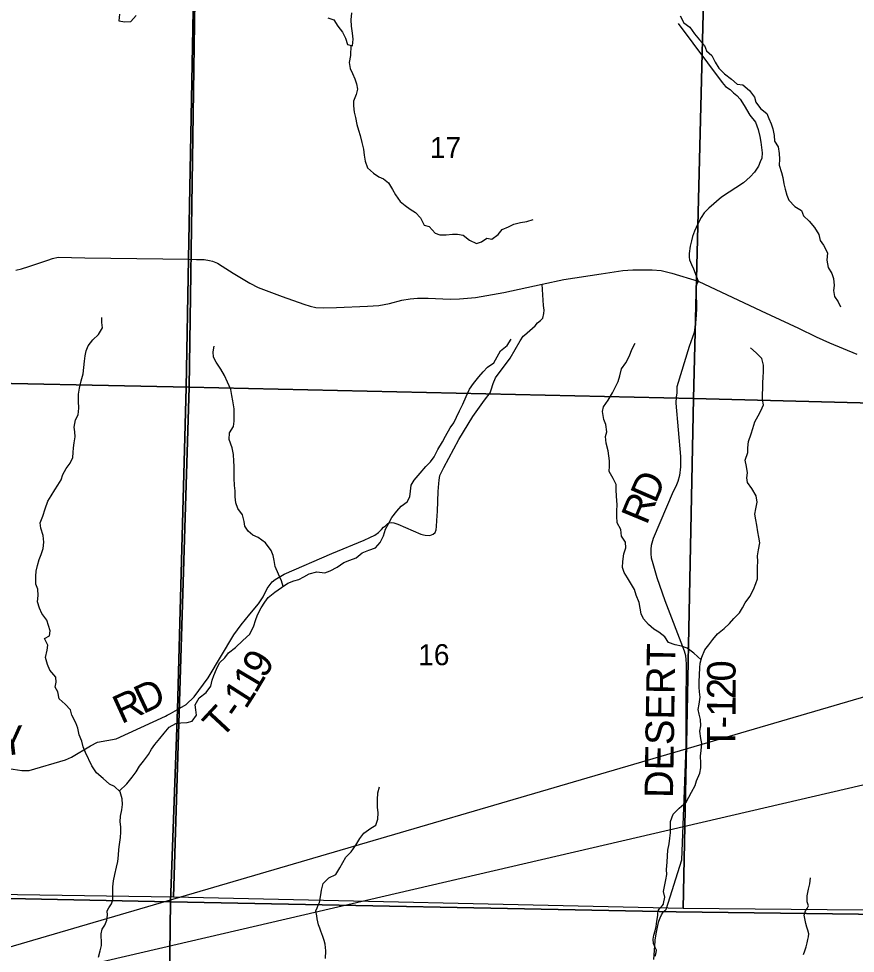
# Model space of a CAD drawing. Extents: x -7.1 to 34, y 0 to 22.
# Drawn here: x 6.409 to 8.077, y 17.646 to 19.508 of the extents above; entities that cross this region are included whole.
import ezdxf

# ---------------------------------------------------------------- set-up
doc = ezdxf.new("R2010")
doc.units = 0
for name, color, linetype in [('GM_X_Major_Lake', 7, 'Continuous'), ('GM_X_Minor_River', 7, 'Continuous'), ('GM_X_Section', 7, 'Continuous'), ('GM_X_Section_Text', 7, 'Continuous'), ('GM_X_State_Route', 7, 'Continuous'), ('GM_X_Township_Road', 7, 'Continuous'), ('GM_X_Township_Road_Text', 7, 'Continuous'), ('SH_Cut_Line', 7, 'Continuous'), ('SH_Text', 7, 'Continuous')]:
    doc.layers.add(name, color=color, linetype=linetype)

msp = doc.modelspace()

# ---------------------------------------------------------------- linework, layer by layer
at = {"layer": 'GM_X_Major_Lake'}
for points in [[(7.0252, 19.5101), (7.0375, 19.5057), (7.0453, 19.4933), (7.055, 19.4813), (7.0609, 19.4693), (7.0645, 19.4568), (7.0744, 19.4544), (7.0757, 19.4673), (7.0744, 19.4794), (7.073, 19.493), (7.0721, 19.5059), (7.0733, 19.5196)], [(6.6104, 19.5172), (6.6087, 19.5042), (6.6205, 19.5018), (6.6327, 19.5024), (6.6435, 19.5143)]]:
    msp.add_lwpolyline(points, dxfattribs=at)
at = {"layer": 'GM_X_Minor_River'}
for points in [[(7.7281, 19.5137), (7.7354, 19.5001), (7.7473, 19.4911), (7.7565, 19.4779), (7.7669, 19.4662), (7.7765, 19.4545), (7.7807, 19.4443), (7.7911, 19.4349), (7.798, 19.4217), (7.8053, 19.4093), (7.8164, 19.3983), (7.8302, 19.3878), (7.8417, 19.3777), (7.8531, 19.3763), (7.8661, 19.3654), (7.8765, 19.3518), (7.8792, 19.3416), (7.8885, 19.3292), (7.9011, 19.3194), (7.905, 19.3092), (7.9092, 19.299), (7.9127, 19.2884), (7.9155, 19.2755), (7.9164, 19.2641), (7.9237, 19.2528), (7.9257, 19.2395), (7.9258, 19.2285), (7.9255, 19.2164), (7.9298, 19.202), (7.9329, 19.1918), (7.935, 19.1789), (7.9377, 19.1683), (7.9405, 19.1566), (7.9447, 19.1464), (7.9566, 19.1339), (7.97, 19.1257), (7.9739, 19.1151), (7.9854, 19.105), (7.9957, 19.0922), (8.0042, 19.0782), (8.007, 19.0664), (8.0139, 19.0566), (8.0216, 19.0415), (8.0206, 19.0271), (8.0234, 19.0127), (8.0307, 19.0002), (8.0338, 18.9904), (8.0354, 18.9767), (8.0336, 18.9665), (8.0356, 18.9544), (8.0429, 18.9438), (8.0476, 18.934)], [(7.0714, 19.4551), (7.0705, 19.4347), (7.0683, 19.4207), (7.07, 19.4089), (7.0746, 19.3991), (7.0796, 19.3885), (7.0828, 19.3783), (7.0844, 19.3677), (7.0818, 19.3571), (7.0766, 19.3441), (7.0767, 19.3346), (7.0783, 19.3221), (7.0807, 19.3111), (7.0835, 19.2975), (7.0866, 19.2861), (7.0901, 19.2752), (7.0933, 19.2615), (7.0968, 19.2483), (7.0977, 19.2361), (7.0997, 19.224), (7.1047, 19.2112), (7.1166, 19.2003), (7.1269, 19.1931), (7.1364, 19.1891), (7.1464, 19.1812), (7.1541, 19.168), (7.1603, 19.157), (7.1699, 19.1442), (7.1794, 19.1359), (7.1898, 19.1284), (7.2001, 19.1217), (7.21, 19.1111), (7.2174, 19.0968), (7.2273, 19.0938), (7.2392, 19.081), (7.2487, 19.0773), (7.2612, 19.0774), (7.2741, 19.0787), (7.284, 19.0788), (7.295, 19.077), (7.3077, 19.0668), (7.3221, 19.0605), (7.332, 19.0636), (7.3422, 19.0709), (7.3525, 19.0687), (7.3653, 19.0783), (7.3732, 19.0883), (7.3857, 19.0933), (7.3963, 19.0987), (7.4095, 19.1022), (7.4224, 19.1043), (7.4346, 19.1082)], [(6.5965, 17.7524), (6.5968, 17.7779), (6.5978, 17.79), (6.6011, 17.803), (6.6044, 17.8174), (6.607, 17.8284), (6.6084, 17.8414), (6.609, 17.8528), (6.6101, 17.8623), (6.6123, 17.8767), (6.6129, 17.8874), (6.6125, 17.898), (6.6116, 17.9075), (6.6123, 17.9189), (6.6148, 17.9314), (6.6159, 17.9421), (6.6154, 17.9538), (6.6111, 17.9675), (6.6004, 17.978), (6.5901, 17.9828), (6.5775, 17.9941), (6.5645, 18.0054), (6.5552, 18.019), (6.5421, 18.0462), (6.5374, 18.0572), (6.5351, 18.0686), (6.5297, 18.081), (6.5269, 18.0947), (6.523, 18.1049), (6.5153, 18.12), (6.5122, 18.1306), (6.5018, 18.1419), (6.4899, 18.1528), (6.4872, 18.1665), (6.4818, 18.1763), (6.4836, 18.1858), (6.4831, 18.1957), (6.4712, 18.21), (6.4662, 18.221), (6.4627, 18.235), (6.4656, 18.2498), (6.467, 18.2601), (6.4608, 18.2733), (6.4707, 18.2783), (6.4721, 18.2882), (6.4686, 18.2992), (6.4655, 18.3094), (6.4551, 18.3226), (6.4504, 18.3332), (6.4465, 18.3461), (6.448, 18.3586), (6.4475, 18.3712), (6.4432, 18.3814), (6.4431, 18.3973), (6.4441, 18.4072), (6.4463, 18.4186), (6.45, 18.4304), (6.4537, 18.4403), (6.4578, 18.4521), (6.4592, 18.465), (6.458, 18.4783), (6.4529, 18.4931), (6.4517, 18.5033), (6.4569, 18.5167), (6.4621, 18.5315), (6.4669, 18.5467), (6.4736, 18.5574), (6.4811, 18.5692), (6.4871, 18.5788), (6.4935, 18.5891), (6.4972, 18.6001), (6.5036, 18.6116), (6.5115, 18.6223), (6.5167, 18.6337), (6.5177, 18.6436), (6.5184, 18.6531), (6.5199, 18.663), (6.5217, 18.6751), (6.5212, 18.6846), (6.5196, 18.6945), (6.5221, 18.7085), (6.5274, 18.7188), (6.5288, 18.7318), (6.5283, 18.7458), (6.5285, 18.7602), (6.53, 18.7716), (6.5336, 18.7865), (6.5373, 18.8005), (6.5387, 18.8134), (6.5401, 18.826), (6.5419, 18.8366), (6.5434, 18.8461), (6.5475, 18.856), (6.5569, 18.8683), (6.5682, 18.879), (6.576, 18.892), (6.5748, 18.9026), (6.5751, 18.9128)], [(6.6094, 17.9691), (6.6247, 17.9835), (6.6352, 17.9965), (6.6431, 18.0076), (6.6498, 18.0187), (6.6577, 18.0286), (6.6679, 18.042), (6.6738, 18.0523), (6.6802, 18.0618), (6.6904, 18.0737), (6.6994, 18.0844), (6.7088, 18.0966), (6.7224, 18.104), (6.7327, 18.1048), (6.7448, 18.1057), (6.755, 18.1084), (6.7637, 18.1206), (6.7625, 18.1309), (6.7609, 18.1407), (6.7691, 18.1545), (6.7831, 18.1656), (6.7921, 18.1778), (6.795, 18.19), (6.7983, 18.1995), (6.8032, 18.2121), (6.8095, 18.2247), (6.8201, 18.2346), (6.8276, 18.2442), (6.8412, 18.255), (6.8563, 18.2691), (6.8702, 18.2818), (6.8777, 18.2982), (6.8814, 18.3088), (6.8855, 18.3199), (6.8926, 18.334), (6.8997, 18.3454), (6.9064, 18.355), (6.92, 18.3657), (6.9329, 18.3746), (6.9457, 18.3831), (6.9578, 18.3877), (6.9677, 18.3905), (6.9779, 18.3959), (6.9881, 18.402), (7.0033, 18.4059), (7.0196, 18.4038), (7.0302, 18.4077), (7.0438, 18.4154), (7.0574, 18.4243), (7.0695, 18.4289), (7.082, 18.4336), (7.0941, 18.4439), (7.1074, 18.449), (7.1202, 18.454), (7.13, 18.4644), (7.1364, 18.4777), (7.1404, 18.4907), (7.1464, 18.5013), (7.1528, 18.5143), (7.1633, 18.5266), (7.1716, 18.5365), (7.184, 18.5457), (7.1889, 18.5556), (7.19, 18.5666), (7.1914, 18.5784), (7.1974, 18.5884), (7.2094, 18.6025), (7.2207, 18.6155), (7.2301, 18.6251), (7.2376, 18.6354), (7.2447, 18.6495), (7.2541, 18.6652), (7.2601, 18.6762), (7.2694, 18.693), (7.2769, 18.7029), (7.2818, 18.7144), (7.2877, 18.7269), (7.2945, 18.7399), (7.3012, 18.7555), (7.3079, 18.7696), (7.3162, 18.7815), (7.3263, 18.7948), (7.335, 18.8044), (7.344, 18.814), (7.3565, 18.8224), (7.3632, 18.8343), (7.3695, 18.8465), (7.3831, 18.8568), (7.391, 18.8694)], [(6.9364, 18.3769), (6.9331, 18.3879), (6.927, 18.4011), (6.9208, 18.4166), (6.9184, 18.4288), (6.9168, 18.4386), (6.9125, 18.4484), (6.901, 18.4639), (6.8865, 18.474), (6.8762, 18.4789), (6.8666, 18.4868), (6.8601, 18.4966), (6.8585, 18.5061), (6.8553, 18.5193), (6.8461, 18.5322), (6.8422, 18.5435), (6.841, 18.5557), (6.8405, 18.5674), (6.8393, 18.5777), (6.8384, 18.5928), (6.839, 18.6046), (6.8389, 18.6168), (6.8381, 18.6266), (6.8372, 18.6395), (6.8348, 18.6528), (6.829, 18.6698), (6.8293, 18.6831), (6.8371, 18.6957), (6.8386, 18.706), (6.8385, 18.7192), (6.8384, 18.7306), (6.8359, 18.7466), (6.834, 18.7576), (6.832, 18.7693), (6.8254, 18.784), (6.8192, 18.7973), (6.8119, 18.8101), (6.8026, 18.8237), (6.7976, 18.8335), (6.7968, 18.8442), (6.7986, 18.8559)], [(7.7699, 18.2308), (7.7552, 18.2438), (7.7422, 18.254), (7.7307, 18.2581), (7.7178, 18.2606), (7.7048, 18.2651), (7.6972, 18.2764), (7.6853, 18.2858), (7.6758, 18.2914), (7.665, 18.3012), (7.6547, 18.3121), (7.6501, 18.3219), (7.6484, 18.3337), (7.6461, 18.3451), (7.6403, 18.3594), (7.6367, 18.3704), (7.629, 18.384), (7.6233, 18.3938), (7.6163, 18.4044), (7.6128, 18.4143), (7.6135, 18.4264), (7.6156, 18.4416), (7.6197, 18.4538), (7.6193, 18.4648), (7.6108, 18.4769), (7.6095, 18.4906), (7.6026, 18.5038), (7.6017, 18.5171), (7.6016, 18.5273), (7.6027, 18.5391), (7.601, 18.5569), (7.6005, 18.5694), (7.6001, 18.5797), (7.5946, 18.5922), (7.5866, 18.6058), (7.5872, 18.6164), (7.5871, 18.6274), (7.5847, 18.6471), (7.5804, 18.6623), (7.5791, 18.6756), (7.5821, 18.6851), (7.5801, 18.6995), (7.5758, 18.7097), (7.5734, 18.7252), (7.5752, 18.7348), (7.5846, 18.7481), (7.5932, 18.7626), (7.5992, 18.7748), (7.6044, 18.7851), (7.6078, 18.7965), (7.6111, 18.8106), (7.6197, 18.8224), (7.6272, 18.8362), (7.6316, 18.8491), (7.638, 18.8617)], [(7.6949, 17.7439), (7.6951, 17.7448), (7.6972, 17.7573), (7.6945, 17.769), (7.6974, 17.7819), (7.6996, 17.7922), (7.7014, 17.8029), (7.701, 17.8124), (7.702, 17.8276), (7.7026, 17.8401), (7.7033, 17.8511), (7.7062, 17.864), (7.7077, 17.8751), (7.7087, 17.8861), (7.709, 17.8986), (7.7089, 17.9085), (7.7141, 17.923), (7.7262, 17.9348), (7.7397, 17.9471), (7.7453, 17.957), (7.7506, 17.967), (7.7581, 17.9799), (7.7607, 17.9894), (7.767, 18.0047), (7.7692, 18.0153), (7.7695, 18.0256), (7.7686, 18.0385), (7.77, 18.0499), (7.7711, 18.064), (7.7691, 18.0738), (7.7671, 18.0882), (7.7693, 18.0989), (7.7688, 18.1114), (7.7656, 18.1224), (7.764, 18.1319), (7.7662, 18.1422), (7.7676, 18.1562), (7.7668, 18.1665), (7.7656, 18.1763), (7.7659, 18.1866), (7.7669, 18.2007), (7.7675, 18.2143), (7.7682, 18.2242), (7.7712, 18.236), (7.7771, 18.2505), (7.785, 18.2604), (7.7933, 18.2708), (7.8023, 18.2826), (7.8155, 18.293), (7.8261, 18.3029), (7.8351, 18.3129), (7.846, 18.324), (7.852, 18.3339), (7.8573, 18.3442), (7.867, 18.3568), (7.8745, 18.3706), (7.879, 18.3824), (7.8819, 18.3919), (7.8822, 18.4029), (7.8825, 18.4162), (7.8828, 18.4268), (7.8823, 18.4375), (7.8841, 18.4496), (7.8867, 18.4637), (7.8847, 18.4751), (7.8827, 18.4857), (7.8811, 18.4986), (7.8787, 18.5096), (7.8767, 18.521), (7.8789, 18.5312), (7.8814, 18.5445), (7.8794, 18.5574), (7.8706, 18.5718), (7.8625, 18.5839), (7.8609, 18.5933), (7.862, 18.6032), (7.86, 18.6157), (7.8576, 18.6282), (7.8628, 18.6435), (7.8627, 18.6533), (7.8645, 18.6659), (7.8693, 18.6807), (7.8726, 18.6918), (7.8767, 18.7051), (7.8838, 18.7169), (7.889, 18.7265), (7.8939, 18.7387), (7.8923, 18.7493), (7.8922, 18.7588), (7.8928, 18.7728), (7.8931, 18.7831), (7.8938, 18.7933), (7.8945, 18.8051), (7.894, 18.818), (7.8908, 18.8313), (7.8797, 18.8422), (7.8682, 18.8523)], [(7.0091, 17.7472), (7.0113, 17.762), (7.0127, 17.7715), (7.0164, 17.7845), (7.0277, 17.796), (7.0417, 17.8025), (7.0495, 17.8163), (7.0552, 17.8269), (7.0615, 17.8373), (7.0717, 17.848), (7.0811, 17.861), (7.0893, 17.8747), (7.0972, 17.885), (7.1112, 17.8954), (7.1214, 17.9012), (7.1255, 17.913), (7.1257, 17.9259), (7.1245, 17.9369), (7.1244, 17.9513), (7.1254, 17.9654), (7.1287, 17.9772)], [(7.9836, 17.7402), (7.9814, 17.7483), (7.9813, 17.7605), (7.9842, 17.7734), (7.9864, 17.784), (7.9879, 17.7958)], [(6.5682, 17.6379), (6.5718, 17.6505), (6.5739, 17.6616), (6.5742, 17.6696), (6.5733, 17.6791), (6.5732, 17.6845), (6.5754, 17.6936), (6.5809, 17.7017), (6.5846, 17.7117), (6.5859, 17.722), (6.5854, 17.7304), (6.589, 17.7363), (6.5938, 17.7444), (6.5965, 17.7524)], [(7.0092, 17.696), (7.0072, 17.7025), (7.0044, 17.7146), (7.0036, 17.7207), (7.0015, 17.7306), (7.0044, 17.7361), (7.0062, 17.7415), (7.0091, 17.7472)], [(7.6782, 17.6403), (7.6804, 17.6472), (7.6811, 17.6521), (7.678, 17.6574), (7.6749, 17.6654), (7.6744, 17.6737), (7.6758, 17.6818), (7.6783, 17.6906), (7.6801, 17.699), (7.6818, 17.7097), (7.6835, 17.7211), (7.6835, 17.7264), (7.6849, 17.7314), (7.688, 17.7361), (7.6919, 17.7402), (7.6949, 17.7439)], [(7.9739, 17.6436), (7.9764, 17.6509), (7.979, 17.6589), (7.9811, 17.6666), (7.9829, 17.6735), (7.984, 17.6788), (7.9843, 17.6845), (7.9827, 17.6921), (7.9807, 17.6978), (7.9787, 17.705), (7.9767, 17.7149), (7.9751, 17.7217), (7.9767, 17.7258), (7.9776, 17.7303), (7.981, 17.735), (7.9836, 17.7402)], [(7.021, 17.6356), (7.0212, 17.6505), (7.0203, 17.6642), (7.0183, 17.6714), (7.0155, 17.679), (7.0116, 17.6896), (7.0092, 17.696)]]:
    msp.add_lwpolyline(points, dxfattribs=at)
at = {"layer": 'GM_X_Section'}
for points in [[(6.7637, 19.7708), (6.7487, 18.7741), (5.7181, 18.7951), (5.7351, 19.7911)], [(6.7637, 19.7708), (7.7801, 19.7571), (7.7545, 18.7512), (6.7487, 18.7741)], [(7.7801, 19.7571), (8.7812, 19.7403), (8.7765, 18.7248), (7.7545, 18.7512)], [(5.7181, 18.7951), (6.7487, 18.7741), (6.7175, 17.7575), (5.6951, 17.7726)], [(6.7487, 18.7741), (7.7545, 18.7512), (7.7337, 17.7353), (6.7175, 17.7575)], [(7.7545, 18.7512), (8.7765, 18.7248), (8.739, 17.7258), (7.7337, 17.7353)]]:
    msp.add_lwpolyline(points, close=True, dxfattribs=at)
at = {"layer": 'GM_X_State_Route'}
msp.add_lwpolyline([(6.4036, 19.007), (6.4146, 19.0096), (6.4296, 19.0141), (6.4673, 19.0273), (6.4764, 19.0304), (6.4881, 19.0327), (6.5408, 19.0317), (6.7481, 19.029), (6.7633, 19.0286), (6.7789, 19.0282), (6.7898, 19.0264), (6.7957, 19.025), (6.8058, 19.021), (6.815, 19.0152), (6.8368, 19.0012), (6.8698, 18.9812), (6.8866, 18.9728), (6.9346, 18.9549), (6.9775, 18.9393), (6.9902, 18.9354), (7.0017, 18.9325), (7.0176, 18.932), (7.0428, 18.9328), (7.1045, 18.9353), (7.1272, 18.9367), (7.1486, 18.9404), (7.1733, 18.947), (7.1899, 18.9499), (7.2042, 18.9512), (7.2253, 18.9515), (7.2697, 18.949), (7.288, 18.9501), (7.3196, 18.9523), (7.3765, 18.9627), (7.4529, 18.9793), (7.4961, 18.9883), (7.5702, 18.9999), (7.6134, 19.0062), (7.6334, 19.0075), (7.6721, 19.0076), (7.69, 19.0062), (7.7116, 19.001), (7.7639, 18.9852), (7.8893, 18.9261), (7.9642, 18.8912), (7.999, 18.8744), (8.0257, 18.8623), (8.0805, 18.8395)], dxfattribs=at)
at = {"layer": 'GM_X_Township_Road'}
for points in [[(3.0659, 17.6986), (3.7215, 17.6707), (3.8238, 17.6717), (3.8304, 17.7952), (4.3, 17.7873), (4.5657, 17.7857), (4.7094, 17.7848), (5.0443, 17.7832), (5.0544, 17.7831), (5.1115, 17.7819), (5.5047, 17.7737), (5.7514, 17.7685), (6.1904, 17.7592), (6.3575, 17.7557), (6.7118, 17.7486), (6.7254, 18.1319), (6.7433, 18.7732), (6.7479, 19.0295), (6.7613, 19.7723), (6.7882, 20.743), (6.7921, 20.9), (2.1, 20.9)], [(7.7241, 19.4989), (7.812, 19.381), (7.8184, 19.3732), (7.8275, 19.3668), (7.8345, 19.3604), (7.8407, 19.3554), (7.8474, 19.348), (7.8556, 19.3354), (7.867, 19.3162), (7.8779, 19.3017), (7.8833, 19.2875), (7.8868, 19.2737), (7.8891, 19.2621), (7.8903, 19.2514), (7.8917, 19.2412), (7.8907, 19.2305), (7.8876, 19.2229), (7.8845, 19.2142), (7.876, 19.2024), (7.8677, 19.193), (7.8541, 19.181), (7.8104, 19.1525), (7.7852, 19.1309), (7.7806, 19.1262), (7.7757, 19.121), (7.7699, 19.1122), (7.7631, 19.0991), (7.7567, 19.0845), (7.7528, 19.0744), (7.7505, 19.0657), (7.7482, 19.0549), (7.7462, 19.0405), (7.7462, 19.0333), (7.7468, 19.0277), (7.7505, 19.0184), (7.7543, 19.01), (7.7639, 18.9852)], [(6.7121, 18.1237), (6.7256, 18.1313), (6.7433, 18.1413), (6.7591, 18.1568), (6.7866, 18.1945), (6.8378, 18.2806), (6.853, 18.3), (6.8702, 18.3218), (6.8872, 18.3423), (6.8967, 18.3561), (6.9042, 18.373), (6.9102, 18.3804), (6.9147, 18.3861), (6.9204, 18.3907), (6.9386, 18.4011), (7.0332, 18.4426), (7.0982, 18.4692), (7.1093, 18.4743), (7.1191, 18.4792), (7.1263, 18.4841), (7.1328, 18.4905), (7.1365, 18.4948), (7.1402, 18.4976), (7.1424, 18.4999), (7.1448, 18.502), (7.1478, 18.5036), (7.1523, 18.5041), (7.1569, 18.5037), (7.1652, 18.5009), (7.2106, 18.4811), (7.2161, 18.4797), (7.2198, 18.479), (7.2291, 18.4785), (7.2357, 18.4813), (7.2394, 18.4845), (7.2413, 18.4893), (7.2424, 18.4962), (7.2429, 18.5083), (7.2439, 18.5265), (7.2458, 18.5663), (7.2465, 18.5819), (7.2473, 18.5883), (7.2488, 18.5976), (7.2521, 18.6046), (7.2566, 18.6136), (7.2867, 18.6698), (7.3144, 18.7152), (7.3382, 18.7477), (7.3489, 18.7629), (7.3509, 18.7687), (7.3551, 18.7813), (7.3601, 18.7927), (7.3888, 18.8315), (7.4088, 18.8664), (7.4151, 18.8753), (7.4175, 18.8775), (7.4389, 18.8961), (7.4433, 18.9021), (7.4492, 18.9066), (7.454, 18.9114), (7.4563, 18.9206), (7.4568, 18.9274), (7.4558, 18.9367), (7.4529, 18.9793)], [(7.7639, 18.9852), (7.7593, 18.9752), (7.7597, 18.9649), (7.7608, 18.9302), (7.7594, 18.9081), (7.7557, 18.8829), (7.7461, 18.8552), (7.7214, 18.7743), (7.7212, 18.7621), (7.7201, 18.7549), (7.7193, 18.7421), (7.7284, 18.6356), (7.7284, 18.615), (7.7264, 18.5976), (7.7236, 18.5858), (7.7197, 18.5757), (7.7138, 18.5658), (7.6743, 18.4726), (7.6704, 18.4586), (7.6695, 18.4509), (7.6693, 18.4417), (7.6704, 18.4335), (7.6732, 18.4222), (7.6813, 18.3943), (7.6972, 18.3485), (7.7357, 18.2485), (7.7387, 18.2395), (7.7393, 18.2306), (7.7403, 18.2224), (7.74, 18.2021), (7.7396, 18.1569), (7.7393, 18.0578), (7.731, 17.8314), (7.6994, 17.7324)], [(6.2024, 17.7664), (6.2016, 17.8617), (6.2162, 17.8849), (6.3195, 17.9962), (6.3277, 18.004), (6.3307, 18.0063), (6.3357, 18.0086), (6.345, 18.0116), (6.3572, 18.0148), (6.3694, 18.0158), (6.3809, 18.0156), (6.4152, 18.0101), (6.4234, 18.0097), (6.4297, 18.0103), (6.5025, 18.0314), (6.5146, 18.0366), (6.552, 18.0589), (6.5663, 18.0667), (6.6032, 18.0731), (6.7016, 18.1184), (6.7052, 18.1201), (6.7079, 18.1213), (6.7121, 18.1237)], [(6.7058, 17.2839), (6.7118, 17.7486), (6.3575, 17.7557), (6.1904, 17.7592), (5.7514, 17.7685), (5.5047, 17.7737), (5.1115, 17.7819), (5.0544, 17.7831), (5.0443, 17.7832), (4.7094, 17.7848), (4.5657, 17.7857), (4.3, 17.7873), (3.8304, 17.7952), (3.8238, 17.6717), (3.7215, 17.6707), (3.0659, 17.6986), (2.7886, 17.7105), (2.5551, 17.7155), (2.1, 17.7253), (2.1, 14.1)], [(7.6754, 17.6337), (7.6781, 17.67), (7.6784, 17.6726), (7.6807, 17.6878), (7.6813, 17.6912), (7.6833, 17.7011), (7.6854, 17.7095), (7.6865, 17.7128), (7.6881, 17.7166), (7.6908, 17.7222), (7.6942, 17.7274), (7.6958, 17.7295), (7.6977, 17.7313), (7.6994, 17.7324)]]:
    msp.add_lwpolyline(points, dxfattribs=at)
for points in [[(8.9, 17.7079), (8.9, 20.9), (6.7921, 20.9), (6.7882, 20.743), (6.7613, 19.7723), (6.7479, 19.0295), (6.7433, 18.7732), (6.7254, 18.1319), (6.7118, 17.7486), (7.7202, 17.7285), (8.4472, 17.7189), (8.6668, 17.7136)], [(6.633, 14.1), (8.9, 14.1), (8.9, 17.7079), (8.6668, 17.7136), (8.4472, 17.7189), (7.7202, 17.7285), (6.7118, 17.7486), (6.7058, 17.2839), (6.6822, 16.3488), (6.6748, 15.9993), (6.6586, 15.2372), (6.6565, 15.1357)]]:
    msp.add_lwpolyline(points, close=True, dxfattribs=at)
at = {"layer": 'SH_Cut_Line'}
for points in [[(8.9, 17.7079), (8.9, 20.9), (2.1, 20.9), (2.1, 17.7253), (2.5551, 17.7155), (2.7886, 17.7105), (3.0659, 17.6986), (3.7215, 17.6707), (3.8238, 17.6717), (3.8304, 17.7952), (4.3, 17.7873), (4.5657, 17.7857), (4.7094, 17.7848), (5.0443, 17.7832), (5.0544, 17.7831), (5.1115, 17.7819), (5.5047, 17.7737), (5.7514, 17.7685), (6.1904, 17.7592), (6.3575, 17.7557), (6.7118, 17.7486), (7.7202, 17.7285), (8.4472, 17.7189), (8.6668, 17.7136)], [(2.1, 17.7253), (2.1, 14.1), (8.9, 14.1), (8.9, 17.7079), (8.6668, 17.7136), (8.4472, 17.7189), (7.7202, 17.7285), (6.7118, 17.7486), (6.3575, 17.7557), (6.1904, 17.7592), (5.7514, 17.7685), (5.5047, 17.7737), (5.1115, 17.7819), (5.0544, 17.7831), (5.0443, 17.7832), (4.7094, 17.7848), (4.5657, 17.7857), (4.3, 17.7873), (3.8304, 17.7952), (3.8238, 17.6717), (3.7215, 17.6707), (3.0659, 17.6986), (2.7886, 17.7105), (2.5551, 17.7155)]]:
    msp.add_lwpolyline(points, close=True, dxfattribs=at)
at = {"layer": 'SH_Text'}
msp.add_lwpolyline([(5.1887, 17.3067), (9.3652, 18.5286), (9.3652, 18.2766)], close=True, dxfattribs=at)

# ---------------------------------------------------------------- texts
at = {"layer": 'GM_X_Section_Text'}
for s, p in [('17', (7.229, 19.2305)), ('16', (7.2057, 18.2199))]:
    msp.add_text(s, height=0.04186, rotation=0, dxfattribs=at).set_placement(p)
at = {"layer": 'GM_X_Township_Road_Text'}
for s, height, rotation, p in [('D', 0.0568, 66.5587, (7.679, 18.5405)), ('R', 0.0568, 67.5412, (7.6613, 18.4976)), ('DESERT', 0.05682, 89.0972, (7.7137, 17.955)), ('9', 0.0568, 58.7962, (6.8996, 18.1917)), ('0', 0.0568, 90.1659, (7.8386, 18.1874)), ('1', 0.0568, 59.3217, (6.8819, 18.1617)), ('D', 0.0568, 25.2493, (6.657, 18.1218)), ('1', 0.0568, 57.3696, (6.8619, 18.1304)), ('2', 0.0568, 89.8678, (7.8385, 18.1521)), ('R', 0.0568, 24.4561, (6.6138, 18.1021)), ('T', 0.0568, 47.0944, (6.8128, 18.0714)), ('-', 0.0568, 55.1579, (6.8472, 18.1093)), ('1', 0.0568, 89.7577, (7.8384, 18.1169)), ('-', 0.0568, 89.7351, (7.8382, 18.0936)), ('Y', 0.0568, 6.4979, (6.3739, 18.0385)), ('T', 0.0568, 89.7171, (7.838, 18.0511))]:
    msp.add_text(s, height=height, rotation=rotation, dxfattribs=at).set_placement(p)

doc.saveas('drawing.dxf')
